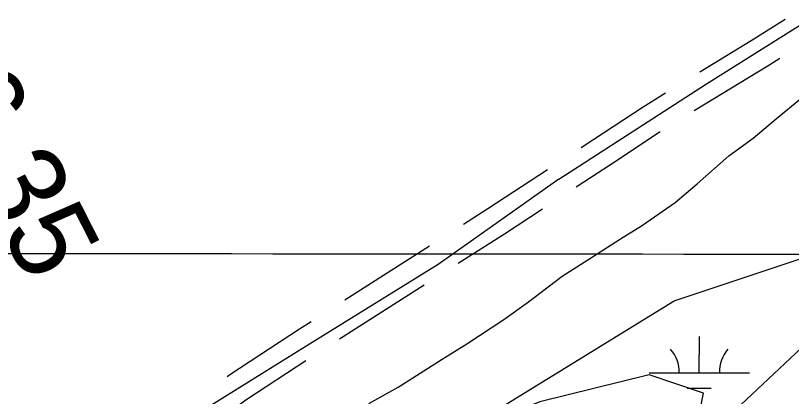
# Model space of a CAD drawing. Extents: x 3219052 to 3256913, y 800770 to 826146.
# Drawn here: x 3251903 to 3252675, y 818130 to 818510 of the extents above; entities that cross this region are included whole.
import ezdxf

# ---------------------------------------------------------------- set-up
doc = ezdxf.new("R2010")
doc.units = 0
for name, color, linetype in [('V-GRID-MAJR', 7, 'Continuous'), ('V-RIVR-RANG-IDEN', 7, 'Continuous'), ('V-ROAD-CNTR', 7, 'Continuous'), ('V-SITE-VEGE', 7, 'Continuous'), ('V-TOPO-MAJR', 7, 'Continuous'), ('V-TOPO-SHOR', 7, 'Continuous'), ('V-WETL-SWMP', 7, 'Continuous')]:
    doc.layers.add(name, color=color, linetype=linetype)

msp = doc.modelspace()

# ---------------------------------------------------------------- linework, layer by layer
at = {"layer": 'V-GRID-MAJR'}
msp.add_spline([(3223238.921, 818307.868), (3228474.772, 818299.872), (3233710.625, 818292.637), (3238946.4790000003, 818286.164), (3244182.3340000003, 818280.452), (3249418.1890000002, 818275.502), (3254654.045, 818271.314), (3254654.046, 818271.314)], degree=3, dxfattribs=at)
at = {"layer": 'V-ROAD-CNTR'}
for p, q in [((3252230.7206585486, 818226.6096361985), (3252315.006196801, 818280.4236496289)), ((3252225.498492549, 818187.6821312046), (3252309.784030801, 818241.496144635))]:
    msp.add_line(p, q, dxfattribs=at)
for points in [[(3252443.832075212, 818346.929278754), (3252590.8407811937, 818441.7870890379), (3252941.24708038, 818662.2496481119), (3253254.235454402, 818864.6262433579), (3253447.278068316, 818990.5699914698), (3253475.8180112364, 819013.5769454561), (3253520.187922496, 819047.5458775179), (3253537.4048880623, 819059.5518535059), (3253579.5648037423, 819082.7718070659), (3253589.9977828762, 819087.776797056)], [(3252584.071807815, 818453.593364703), (3252635.126356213, 818484.8820548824), (3252669.0130280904, 818506.36115083)], [(3252578.604823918, 818415.0573584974), (3252650.9956437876, 818459.4219451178), (3252663.7462562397, 818467.5039317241)], [(3252466.034272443, 818378.3497483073), (3252478.5409530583, 818386.5367800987), (3252527.6413790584, 818419.0100757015), (3252549.9669226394, 818432.6922458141)], [(3252460.969819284, 818339.1783081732), (3252495.031046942, 818361.4752199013), (3252543.7586209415, 818393.7019242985), (3252544.4999387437, 818394.1562396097)], [(3252348.7204121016, 818301.949255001), (3252373.1719460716, 818317.5608914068), (3252432.567248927, 818356.4418101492)], [(3252443.832075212, 818346.929278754), (3252323.560315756, 818261.652449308), (3252195.637571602, 818182.4726076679), (3252093.6997754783, 818119.14673432), (3251894.7981732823, 817986.8689988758), (3251537.662887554, 817751.9254687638), (3251464.042034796, 817705.14756232), (3251391.919179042, 817661.859648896), (3251326.468309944, 817622.586727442), (3251268.8394252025, 817591.9867886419), (3251230.399502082, 817569.3818338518), (3251188.96058496, 817549.1818742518), (3251131.6206996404, 817522.7269271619), (3251073.62581563, 817495.0629824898), (3251011.9899389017, 817464.2850440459), (3250962.342038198, 817440.120092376), (3250913.5821357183, 817417.2341381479), (3250872.489217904, 817395.8691808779), (3250837.463287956, 817378.847214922)], [(3252343.4982461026, 818263.0217500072), (3252389.4600539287, 818292.3671085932), (3252427.5027957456, 818317.2703699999)], [(3252113.3424877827, 818150.3170672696), (3252116.225334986, 818152.3974736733), (3252185.366324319, 818197.6521329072), (3252197.0064432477, 818205.0840308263)], [(3252108.957872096, 818110.1569542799), (3252133.226665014, 818127.6705263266), (3252191.8562581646, 818166.0451906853)]]:
    msp.add_lwpolyline(points, dxfattribs=at)
at = {"layer": 'V-SITE-VEGE'}
for p, q in [((3252660.3340000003, 818407.393), (3252684.6720000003, 818427.176)), ((3252637.156, 818387.611), (3252660.3340000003, 818407.393)), ((3252612.818, 818370.1479999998), (3252637.156, 818387.611)), ((3252581.531, 818342.223), (3252612.818, 818370.1479999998)), ((3252559.5130000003, 818323.605), (3252581.531, 818342.223)), ((3252525.897, 818300.319), (3252559.5130000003, 818323.605)), ((3252505.028, 818287.507), (3252525.897, 818300.319)), ((3252472.5670000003, 818266.545), (3252505.028, 818287.507)), ((3252447.061, 818250.241), (3252472.5670000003, 818266.545)), ((3252413.449, 818224.631), (3252447.061, 818250.241)), ((3252389.109, 818207.172), (3252413.449, 818224.631)), ((3252352.011, 818182.7170000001), (3252389.109, 818207.172)), ((3252327.665, 818167.576), (3252352.011, 818182.7169999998)), ((3252283.61, 818139.625), (3252327.665, 818167.5760000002)), ((3252254.623, 818123.314), (3252283.61, 818139.6249999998))]:
    msp.add_line(p, q, dxfattribs=at)
at = {"layer": 'V-TOPO-MAJR'}
msp.add_lwpolyline([(3253576.629109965, 818823.9177333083), (3252848.91, 818332.66), (3252297.2817231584, 817814.1697017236), (3252282.978255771, 817800.9253638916), (3252268.545383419, 817787.8257598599), (3252253.9184036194, 817774.9432565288), (3252239.1620188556, 817762.2054869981), (3252224.259204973, 817749.6359159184), (3252209.2906336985, 817737.1457892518), (3252194.223426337, 817724.7748292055), (3252179.0904615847, 817712.4833135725), (3251754.79771952, 817370.6431546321)], dxfattribs=at)
at = {"layer": 'V-TOPO-SHOR'}
msp.add_lwpolyline([(3251373.22729304, 817249.3268648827), (3251762.8934631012, 817492.8637627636), (3252315.726874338, 817862.7605450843), (3252524.182520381, 818007.1257759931), (3252569.508861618, 818043.2313098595), (3252587.798730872, 818133.6943104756), (3252533.536105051, 818151.9083069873), (3252424.878076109, 818124.9856441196), (3252180.3168962, 818025.9467544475), (3251527.685867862, 817538.6074040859), (3250902.4517070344, 817168.8623672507)], dxfattribs=at)
at = {"layer": 'V-WETL-SWMP'}
for p, q in [((3252583.516426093, 818153.931689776), (3252583.5918787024, 818189.9316107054)), ((3252533.5165359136, 818154.0364850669), (3252633.5163162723, 818153.8268944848)), ((3252571.484110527, 818138.5258745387), (3252595.484057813, 818138.4755727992))]:
    msp.add_line(p, q, dxfattribs=at)
msp.add_lwpolyline([(3250681.616, 817090.109), (3251560.149, 817574.0430000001), (3252182.387, 817994.052), (3252558.623, 818225.781), (3252819.095, 818312.679), (3252876.977, 818254.747), (3252862.506, 818196.8150000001), (3252442.858, 817878.187), (3252051.0130000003, 817579.464), (3251616.719, 817309.34)], dxfattribs=at)
for centre, radius, start, end in [((3252528.274606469, 818154.5222759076), 35.24628790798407, 359.10809329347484, 40.651751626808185), ((3252638.7602360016, 818154.2907079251), 35.24628790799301, 139.10809028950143, 180.65174862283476)]:
    msp.add_arc(centre, radius, start, end, dxfattribs=at)

# ---------------------------------------------------------------- texts
at = {"layer": 'V-RIVR-RANG-IDEN'}
msp.add_text('R-266.35', height=82.99999800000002, rotation=296.93115408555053, dxfattribs=at).set_placement((3251709.4420000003, 818647.5480000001))

doc.saveas('drawing.dxf')
